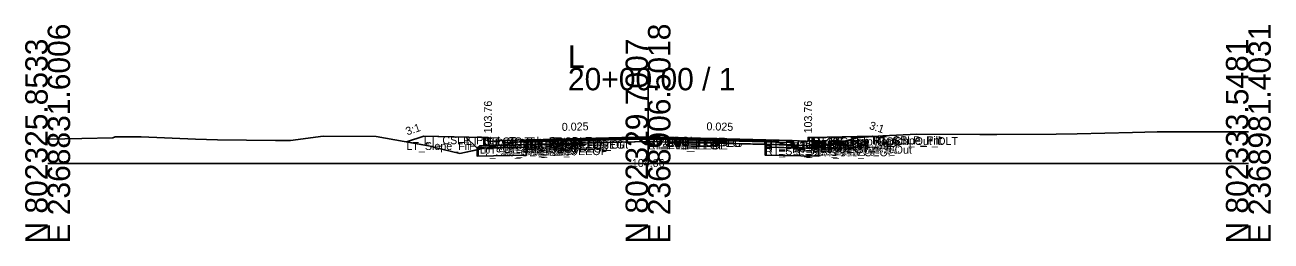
# Model space of a CAD drawing. Extents: x -26 to 8153, y -10 to 9520.
# Drawn here: x 997.2 to 1152.8, y 1490.3 to 1517.3 of the extents above; entities that cross this region are included whole.
import ezdxf

# ---------------------------------------------------------------- set-up
doc = ezdxf.new("R2010")
doc.units = 0
for name, color, linetype in [('Exist CMT Pavement', 7, 'Continuous'), ('Exist Cross Section Cell', 7, 'Continuous'), ('Exist XS Center Line Elevation Label', 7, 'Continuous'), ('Exist XS Ground Line', 7, 'Continuous'), ('Prop CMT Conc Surface', 7, 'Continuous'), ('Prop CMT Concrete Structures', 7, 'Continuous'), ('Prop CMT Pvmt Course 1', 7, 'Continuous'), ('Prop CMT Pvmt Course 1 CG', 7, 'Continuous'), ('Prop CMT Pvmt Course 1 Wedge', 7, 'Continuous'), ('Prop CMT Pvmt Course 2', 7, 'Continuous'), ('Prop CMT Pvmt Course 2 Wedge', 7, 'Continuous'), ('Prop CMT Pvmt Course 3', 7, 'Continuous'), ('Prop CMT Pvmt Course 3 Wedge', 7, 'Continuous'), ('Prop CMT Pvmt Surface', 7, 'Continuous'), ('Prop CMT Pvmt Wedge Surface 1', 7, 'Continuous'), ('Prop CMT Pvmt Wedge Surface 2', 7, 'Continuous'), ('Prop CMT Pvmt Wedge Surface 3', 7, 'Continuous'), ('Prop CMT Shallow Undercut', 7, 'Continuous'), ('Prop CMT Shallow Undercut Boundary', 7, 'Continuous'), ('Prop CMT Slope Grass', 7, 'Continuous'), ('Prop CMT Subgrade Earthwork', 7, 'Continuous'), ('Prop XS Earthwork Shape', 7, 'Continuous'), ('Prop XS Hydro Elevations', 7, 'Continuous'), ('Prop XS SE Text', 7, 'Continuous'), ('Prop XS Side Slope Text', 7, 'Continuous'), ('Prop XS Subgrade Earthwork', 7, 'Continuous'), ('Scratch_Level_2', 7, 'Continuous'), ('Scratch_Level_6', 7, 'Continuous')]:
    doc.layers.add(name, color=color, linetype=linetype)

msp = doc.modelspace()

# ---------------------------------------------------------------- linework, layer by layer
at = {"layer": 'Exist CMT Pavement'}
for p, q in [((1059.79, 1502.87), (1066.34, 1502.92)), ((1066.34, 1502.92), (1074.87, 1503.06)), ((1074.87, 1503.06), (1081.19, 1502.98)), ((1081.19, 1502.98), (1089.62, 1502.95))]:
    msp.add_line(p, q, dxfattribs=at)
at = {"layer": 'Exist Cross Section Cell'}
for p, q in [((1075, 1500), (1075, 1511.95)), ((1000, 1500), (1075, 1500)), ((1075, 1500), (1150, 1500))]:
    msp.add_line(p, q, dxfattribs=at)
at = {"layer": 'Exist XS Ground Line'}
for p, q in [((1128.6, 1503.69), (1135.51, 1503.88)), ((1135.51, 1503.88), (1138.61, 1503.95)), ((1138.61, 1503.95), (1145.04, 1503.96)), ((1145.04, 1503.96), (1148.63, 1503.97)), ((1148.63, 1503.97), (1150, 1503.98)), ((1000, 1503.03), (1004.25, 1503.11)), ((1004.25, 1503.11), (1008.13, 1503.23)), ((1008.13, 1503.23), (1008.44, 1503.32)), ((1008.44, 1503.32), (1011.69, 1503.33)), ((1011.69, 1503.33), (1018.45, 1503.05)), ((1018.45, 1503.05), (1021.22, 1502.96)), ((1021.22, 1502.96), (1028.46, 1502.87)), ((1028.46, 1502.87), (1030.32, 1502.88)), ((1030.32, 1502.88), (1034.43, 1503.41)), ((1034.43, 1503.41), (1041.05, 1503.36)), ((1041.05, 1503.36), (1048.05, 1502.11)), ((1055.13, 1502), (1059.79, 1502.87)), ((1059.79, 1502.87), (1066.34, 1502.92)), ((1066.34, 1502.92), (1074.87, 1503.06)), ((1074.87, 1503.06), (1081.19, 1502.98)), ((1081.19, 1502.98), (1089.62, 1502.95)), ((1089.62, 1502.95), (1094.13, 1501.96)), ((1095.24, 1501.87), (1099.17, 1502.71)), ((1099.17, 1502.71), (1101.32, 1503.26)), ((1101.32, 1503.26), (1104.35, 1503.45)), ((1104.35, 1503.45), (1108.57, 1503.68)), ((1108.57, 1503.68), (1116.46, 1503.63)), ((1116.46, 1503.63), (1118.59, 1503.62)), ((1118.59, 1503.62), (1125.99, 1503.66)), ((1125.99, 1503.66), (1128.6, 1503.69)), ((1048.05, 1502.11), (1048.37, 1502.02)), ((1048.37, 1502.02), (1051.49, 1501.26)), ((1051.49, 1501.26), (1054.33, 1501.88)), ((1054.33, 1501.88), (1055.13, 1502)), ((1094.13, 1501.96), (1095.24, 1501.87))]:
    msp.add_line(p, q, dxfattribs=at)
at = {"layer": 'Prop CMT Conc Surface'}
for points in [[(1055, 1502.76), (1055, 1503.26), (1054.5, 1503.26)], [(1057, 1502.89), (1055, 1502.76)], [(1093, 1502.89), (1095, 1502.76)], [(1095, 1502.76), (1095, 1503.26), (1095.5, 1503.26)]]:
    msp.add_lwpolyline(points, dxfattribs=at)
at = {"layer": 'Prop CMT Concrete Structures'}
for points in [[(1057, 1502.89), (1055, 1502.76), (1055, 1503.26), (1054.5, 1503.26)], [(1054.5, 1503.26), (1054.5, 1502.25), (1057, 1502.31)], [(1057, 1502.31), (1057, 1502.89)], [(1093, 1502.89), (1095, 1502.76), (1095, 1503.26), (1095.5, 1503.26)], [(1095.5, 1503.26), (1095.5, 1502.25), (1093, 1502.31)], [(1093, 1502.31), (1093, 1502.89)]]:
    msp.add_lwpolyline(points, dxfattribs=at)
at = {"layer": 'Prop CMT Pvmt Course 1'}
for points in [[(1075, 1503.34), (1057, 1502.89)], [(1057, 1502.89), (1057, 1502.64)], [(1057, 1502.64), (1059.79, 1502.71)], [(1059.79, 1502.84), (1075, 1503.22)], [(1059.79, 1502.71), (1059.79, 1502.84)], [(1075, 1503.09), (1075, 1503.34)], [(1075, 1503.34), (1093, 1502.89)], [(1075, 1503.09), (1075, 1503.34)], [(1075, 1503.22), (1075, 1503.09), (1075, 1503.09)], [(1089.62, 1502.85), (1075, 1503.22)], [(1075, 1503.22), (1075, 1503.09), (1075, 1503.09)], [(1089.62, 1502.73), (1089.62, 1502.85)], [(1093, 1502.64), (1089.62, 1502.73)], [(1093, 1502.89), (1093, 1502.64)]]:
    msp.add_lwpolyline(points, dxfattribs=at)
at = {"layer": 'Prop CMT Pvmt Course 1 CG'}
for points in [[(1057, 1502.31), (1054, 1502.23), (1053.66, 1501.9)], [(1053.66, 1501.9), (1057, 1501.98)], [(1057, 1501.98), (1057, 1502.31)], [(1093, 1502.31), (1096, 1502.23), (1096.34, 1501.9)], [(1093, 1501.98), (1093, 1502.31)], [(1096.34, 1501.9), (1093, 1501.98)]]:
    msp.add_lwpolyline(points, dxfattribs=at)
at = {"layer": 'Prop CMT Pvmt Course 1 Wedge'}
for points in [[(1075, 1503.22), (1059.79, 1502.84)], [(1075, 1503.22), (1089.62, 1502.85)]]:
    msp.add_lwpolyline(points, dxfattribs=at)
at = {"layer": 'Prop CMT Pvmt Course 2'}
for points in [[(1059.79, 1502.71), (1057, 1502.64)], [(1057, 1502.64), (1057, 1502.31)], [(1057, 1502.31), (1059.79, 1502.38)], [(1059.79, 1502.38), (1059.79, 1502.71)], [(1089.62, 1502.4), (1089.62, 1502.73)], [(1089.62, 1502.73), (1093, 1502.64)], [(1093, 1502.31), (1089.62, 1502.4)], [(1093, 1502.64), (1093, 1502.31)]]:
    msp.add_lwpolyline(points, dxfattribs=at)
at = {"layer": 'Prop CMT Pvmt Course 2 Wedge'}
for points in [[(1075, 1503.09), (1059.79, 1502.71)], [(1075, 1503.09), (1089.62, 1502.73)]]:
    msp.add_lwpolyline(points, dxfattribs=at)
at = {"layer": 'Prop CMT Pvmt Course 3'}
for points in [[(1059.79, 1502.38), (1057, 1502.31)], [(1059.79, 1502.05), (1059.79, 1502.38)], [(1089.62, 1502.4), (1093, 1502.31)], [(1089.62, 1502.06), (1089.62, 1502.4)], [(1057, 1502.31), (1057, 1501.98)], [(1057, 1501.98), (1059.79, 1502.05)], [(1093, 1501.98), (1089.62, 1502.06)], [(1093, 1502.31), (1093, 1501.98)]]:
    msp.add_lwpolyline(points, dxfattribs=at)
at = {"layer": 'Prop CMT Pvmt Course 3 Wedge'}
for points in [[(1075, 1502.76), (1059.79, 1502.38)], [(1075, 1502.76), (1089.62, 1502.4)]]:
    msp.add_lwpolyline(points, dxfattribs=at)
at = {"layer": 'Prop CMT Pvmt Surface'}
for points in [[(1075, 1503.34), (1057, 1502.89)], [(1075, 1503.34), (1093, 1502.89)]]:
    msp.add_lwpolyline(points, dxfattribs=at)
at = {"layer": 'Prop CMT Pvmt Wedge Surface 1'}
for points in [[(1057, 1502.64), (1057, 1502.89)], [(1059.79, 1502.71), (1057, 1502.64)], [(1075, 1503.22), (1059.79, 1502.84)], [(1059.79, 1502.84), (1059.79, 1502.71)], [(1075, 1503.22), (1089.62, 1502.85)], [(1089.62, 1502.85), (1089.62, 1502.73)], [(1089.62, 1502.73), (1093, 1502.64)], [(1093, 1502.64), (1093, 1502.89)]]:
    msp.add_lwpolyline(points, dxfattribs=at)
at = {"layer": 'Prop CMT Pvmt Wedge Surface 2'}
for points in [[(1075, 1503.09), (1057, 1502.64)], [(1057, 1502.64), (1057, 1502.89)], [(1075, 1503.09), (1093, 1502.64)], [(1093, 1502.64), (1093, 1502.89)]]:
    msp.add_lwpolyline(points, dxfattribs=at)
at = {"layer": 'Prop CMT Pvmt Wedge Surface 3'}
for points in [[(1057, 1502.31), (1057, 1502.89)], [(1075, 1502.76), (1057, 1502.31)], [(1075, 1502.76), (1093, 1502.31)], [(1093, 1502.31), (1093, 1502.89)]]:
    msp.add_lwpolyline(points, dxfattribs=at)
at = {"layer": 'Prop CMT Shallow Undercut'}
for points in [[(1054.33, 1501.88), (1054.59, 1501.92), (1059.79, 1502.05), (1059.79, 1501.05), (1053.66, 1500.9), (1053.66, 1501.73)], [(1096.34, 1501.9), (1096.34, 1500.9), (1089.62, 1501.06), (1089.62, 1502.06), (1094.31, 1501.95), (1095.24, 1501.87), (1095.47, 1501.92)]]:
    msp.add_lwpolyline(points, close=True, dxfattribs=at)
at = {"layer": 'Prop CMT Shallow Undercut Boundary'}
for p, q in [((1053.66, 1501.9), (1059.79, 1502.05)), ((1053.66, 1501.9), (1053.66, 1500.9)), ((1053.66, 1500.9), (1059.79, 1501.05)), ((1059.79, 1502.05), (1059.79, 1501.05)), ((1089.62, 1502.06), (1089.62, 1501.06)), ((1089.62, 1502.06), (1096.34, 1501.9)), ((1089.62, 1501.06), (1096.34, 1500.9)), ((1096.34, 1501.9), (1096.34, 1500.9))]:
    msp.add_line(p, q, dxfattribs=at)
at = {"layer": 'Prop CMT Slope Grass'}
for points in [[(1054.5, 1503.26), (1047, 1503.41), (1044.82, 1502.69)], [(1095.5, 1503.26), (1103, 1503.41), (1103.13, 1503.37)]]:
    msp.add_lwpolyline(points, dxfattribs=at)
at = {"layer": 'Prop CMT Subgrade Earthwork'}
for points in [[(1057, 1501.98), (1053.66, 1501.9), (1052.25, 1503.31)], [(1059.79, 1502.05), (1059.81, 1502.87)], [(1089.62, 1502.06), (1089.6, 1502.95)], [(1093, 1501.98), (1096.34, 1501.9), (1097.75, 1503.31)], [(1059.79, 1502.05), (1057, 1501.98)], [(1089.62, 1502.06), (1093, 1501.98)]]:
    msp.add_lwpolyline(points, dxfattribs=at)
at = {"layer": 'Prop XS Earthwork Shape'}
for points in [[(1048.37, 1502.02), (1051.49, 1501.26), (1053.66, 1501.73), (1053.66, 1501.9), (1052.25, 1503.31), (1047, 1503.41), (1044.82, 1502.69), (1048.05, 1502.11)], [(1059.79, 1502.05), (1059.81, 1502.87), (1059.79, 1502.87), (1055.13, 1502), (1054.59, 1501.92), (1057, 1501.98)], [(1089.62, 1502.06), (1089.6, 1502.95), (1089.62, 1502.95), (1094.13, 1501.96), (1094.31, 1501.95), (1093, 1501.98)], [(1097.75, 1503.31), (1103, 1503.41), (1103.13, 1503.37), (1101.32, 1503.26), (1099.17, 1502.71), (1096.6, 1502.16)], [(1053.66, 1501.73), (1054.33, 1501.88), (1054.59, 1501.92), (1057, 1501.98), (1059.79, 1502.05), (1059.79, 1501.05), (1053.66, 1500.9)], [(1053.66, 1501.73), (1054.33, 1501.88), (1054.59, 1501.92), (1053.66, 1501.9)], [(1093, 1501.98), (1094.31, 1501.95), (1095.24, 1501.87), (1095.47, 1501.92), (1096.34, 1501.9), (1096.34, 1500.9), (1089.62, 1501.06), (1089.62, 1502.06)], [(1094.31, 1501.95), (1095.24, 1501.87), (1095.47, 1501.92)], [(1096.34, 1501.9), (1096.6, 1502.16), (1095.47, 1501.92)]]:
    msp.add_lwpolyline(points, close=True, dxfattribs=at)
at = {"layer": 'Prop XS Subgrade Earthwork'}
for p, q in [((1053.66, 1501.9), (1059.79, 1502.05)), ((1096.34, 1501.9), (1089.62, 1502.06))]:
    msp.add_line(p, q, dxfattribs=at)
at = {"layer": 'Scratch_Level_6'}
for points in [[(1054.33, 1501.88), (1054.59, 1501.92), (1059.79, 1502.05), (1059.79, 1501.05), (1053.66, 1500.9), (1053.66, 1501.73)], [(1096.34, 1501.9), (1096.34, 1500.9), (1089.62, 1501.06), (1089.62, 1502.06), (1094.31, 1501.95), (1095.24, 1501.87), (1095.47, 1501.92)]]:
    msp.add_lwpolyline(points, close=True, dxfattribs=at)

# ---------------------------------------------------------------- texts
at = {"layer": 'Exist Cross Section Cell'}
for s, p in [('E 2368831.6006', (1002.8, 1490)), ('E 2368906.5018', (1077.8, 1490)), ('E 2368981.4031', (1152.8, 1490)), ('N 802325.8533', (1000, 1490)), ('N 802329.7007', (1075, 1490)), ('N 802333.5481', (1150, 1490))]:
    msp.add_text(s, height=2.8, rotation=90, dxfattribs=at).set_placement(p)
for s, p in [('L', (1065, 1511.95)), ('20+00.00 / 1', (1065, 1509.15))]:
    msp.add_text(s, height=2.8, dxfattribs=at).set_placement(p)
at = {"layer": 'Exist XS Center Line Elevation Label'}
msp.add_text('104.06', height=1, dxfattribs=at).set_placement((1072.98, 1499.56))
at = {"layer": 'Prop XS Hydro Elevations'}
for p in [(1055.5, 1503.76), (1095.5, 1503.76)]:
    msp.add_text('103.76', height=1, rotation=90, dxfattribs=at).set_placement(p)
at = {"layer": 'Prop XS SE Text'}
for rotation, p in [(1.4321, (1064.24, 1504.07)), (358.5679, (1082.29, 1504.16))]:
    msp.add_text('0.025', height=1, rotation=rotation, dxfattribs=at).set_placement(p)
at = {"layer": 'Prop XS Side Slope Text'}
for rotation, p in [(18.4349, (1044.92, 1503.51)), (341.5651, (1102.55, 1504.35))]:
    msp.add_text('3:1', height=1, rotation=rotation, dxfattribs=at).set_placement(p)
at = {"layer": 'Scratch_Level_2'}
for s, p in [('LT_Slope_Fill', (1044.82, 1501.69)), ('LT_CSLP_Pnt', (1047, 1502.41)), ('LT_Sub_Trench_Out_DLT', (1052.25, 1502.31)), ('LT_CG_Top_BOC', (1054.5, 1502.26)), ('LT_CG_Top_Face', (1055, 1502.26)), ('LT_CG_Top_Gut', (1055, 1501.76)), ('LT_PV1_OEOT', (1057, 1501.89)), ('LT_PV2_OEOT', (1057, 1501.64)), ('LT_PV3_OEOT', (1057, 1501.31)), ('LT_PV_OEEOP_EG', (1059.79, 1501.87)), ('LT_PV1_OEEOP', (1059.79, 1501.84)), ('LT_PV2_OEEOP', (1059.79, 1501.71)), ('LT_PV3_OEEOP', (1059.79, 1501.38)), ('LT_PV_Sub_Tie_Out', (1059.81, 1501.87)), ('PV1_PGL', (1075, 1502.34)), ('RT_PV1_IEEOP', (1075, 1502.22)), ('LT_PV1_IEEOP', (1075, 1502.22)), ('RT_PV2_IEEOP', (1075, 1502.09)), ('LT_PV2_IEEOP', (1075, 1502.09)), ('PV2_PGL', (1075, 1502.09)), ('RT_PV_IEEOP_EG', (1075, 1502.06)), ('LT_PV_IEEOP_EG', (1075, 1502.06)), ('RT_PV3_IEEOP', (1075, 1501.76)), ('LT_PV3_IEEOP', (1075, 1501.76)), ('RT_PV_Sub_Tie_Out', (1089.6, 1501.95)), ('RT_PV_OEEOP_EG', (1089.62, 1501.95)), ('RT_PV1_OEEOP', (1089.62, 1501.85)), ('RT_PV2_OEEOP', (1089.62, 1501.73)), ('RT_PV3_OEEOP', (1089.62, 1501.4)), ('RT_PV1_OEOT', (1093, 1501.89)), ('RT_PV2_OEOT', (1093, 1501.64)), ('RT_PV3_OEOT', (1093, 1501.31)), ('RT_CG_Top_Face', (1095, 1502.26)), ('RT_CG_Top_Gut', (1095, 1501.76)), ('RT_CG_Top_BOC', (1095.5, 1502.26)), ('RT_Sub_Trench_Out_DLT', (1097.75, 1502.31)), ('RT_CSLP_Pnt', (1103, 1502.41)), ('RT_Slope_Fill', (1103.13, 1502.37)), ('LT_Sub_OEOP', (1053.66, 1500.9)), ('LT_CG1_Shelf_Out', (1054, 1501.23)), ('LT_CG_Bot_BOC', (1054.5, 1501.25)), ('LT_CG_Bot_IE', (1057, 1501.31)), ('LT_Sub_OEOT', (1057, 1500.98)), ('LT_Sub_OEEOP', (1059.79, 1501.05)), ('RT_Sub_OEEOP', (1089.62, 1501.06)), ('RT_CG_Bot_IE', (1093, 1501.31)), ('RT_Sub_OEOT', (1093, 1500.98)), ('RT_CG_Bot_BOC', (1095.5, 1501.25)), ('RT_CG1_Shelf_Out', (1096, 1501.23)), ('RT_Sub_OEOP', (1096.34, 1500.9))]:
    msp.add_text(s, height=1, dxfattribs=at).set_placement(p)

doc.saveas('drawing.dxf')
